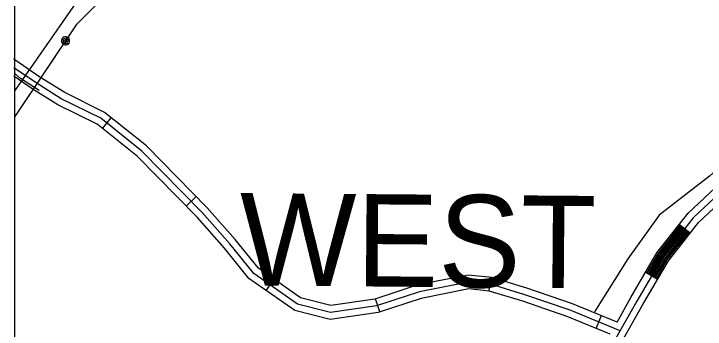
# Model space of a CAD drawing. Extents: x 3271442 to 3309282, y 752266 to 777610.
# Drawn here: x 3275587 to 3277086, y 764466 to 765149 of the extents above; entities that cross this region are included whole.
import ezdxf

# ---------------------------------------------------------------- set-up
doc = ezdxf.new("R2010")
doc.units = 0
for name, color, linetype in [('V-GRID-FRAM', 7, 'Continuous'), ('V-ROAD-CNTR', 7, 'Continuous'), ('V-TOPO-BNDY', 7, 'Continuous'), ('V-TOPO-GNAM-IDEN', 7, 'Continuous'), ('V-TOPO-SHOR', 7, 'Continuous'), ('V-UTIL-LINE', 7, 'Continuous')]:
    doc.layers.add(name, color=color, linetype=linetype)

msp = doc.modelspace()

# ---------------------------------------------------------------- linework, layer by layer
at = {"layer": 'V-GRID-FRAM'}
msp.add_lwpolyline([(3275591.3, 775827.4), (3307043.5, 775836.6), (3307056.7, 757650.8), (3275588.7, 757641.7), (3275591.3, 775827.4)], dxfattribs=at)
at = {"layer": 'V-ROAD-CNTR'}
for p, q in [((3275587.5, 765050.6), (3275588.2, 765051.1)), ((3275779.4, 764900.9), (3275798.2, 764924.3)), ((3275961.3, 764732.5), (3275982.6, 764753.6)), ((3277030.1, 764693.1), (3277053.7, 764674.6)), ((3276617.8, 764548.9), (3276620.8, 764578.7)), ((3276957.1, 764589.5), (3276983, 764574.3)), ((3276134.3, 764550), (3276151.5, 764574.6)), ((3276381, 764503.6), (3276371.7, 764532.1)), ((3276849.5, 764467.8), (3276861, 764495.6))]:
    msp.add_line(p, q, dxfattribs=at)
for points in [[(3276895, 764481.5), (3276925.2, 764534.8), (3276981.6, 764631.3), (3277049.1, 764717.3), (3277119.1, 764783), (3277195.1, 764853.5), (3277285, 764939.2), (3277362.1, 765012.9), (3277417.8, 765068.6), (3277456.7, 765110.3), (3277550.2, 765199), (3277605.2, 765266.1), (3277672, 765323.2), (3277730.7, 765384), (3277774.4, 765438.7), (3277818.8, 765513.5), (3277837.8, 765546.3), (3277891, 765622.5), (3277925.1, 765682.4), (3277973.9, 765760.2), (3278061.4, 765883)], [(3278073.6, 765874.2), (3277986.3, 765751.8), (3277938, 765674.8), (3277903.7, 765614.5), (3277850.5, 765538.2), (3277831.7, 765505.9), (3277786.8, 765430.1), (3277741.9, 765374.1), (3277682.3, 765312.2), (3277616, 765255.6), (3277561.2, 765188.8), (3277467.3, 765099.7), (3277428.6, 765058.2), (3277372.6, 765002.2), (3277295.4, 764928.4), (3277205.3, 764842.6), (3277129.3, 764772.1), (3277060.2, 764707.1), (3276994, 764622.9), (3276938.2, 764527.3), (3276864.3, 764397.1)], [(3276877.8, 764390.5), (3276951.2, 764519.8), (3277006.4, 764614.4), (3277071.3, 764697), (3277139.5, 764761.1), (3277215.6, 764831.6), (3277305.7, 764917.5), (3277383, 764991.4), (3277439.4, 765047.8), (3277478, 765089.1), (3277572.2, 765178.5), (3277626.7, 765245.1), (3277692.6, 765301.3), (3277753.2, 765364.1), (3277799.2, 765421.6), (3277844.7, 765498.3), (3277863.1, 765530.2), (3277916.4, 765606.5), (3277950.9, 765667.1), (3277998.8, 765743.5), (3278085.8, 765865.5)], [(3276895, 764481.5), (3276798.5, 764521.3), (3276699.8, 764555.1), (3276623.9, 764578.4), (3276572.5, 764583.6), (3276463, 764562), (3276370.1, 764531.6), (3276274.9, 764517.7), (3276209, 764534.5), (3276117.8, 764598.1), (3276067, 764660.8), (3276006.7, 764729.2), (3275874.8, 764863), (3275784.1, 764935.6), (3275697.7, 764978.5), (3275644, 765012.1), (3275589.3, 765049.5), (3275587.5, 765052.1)], [(3276901.5, 764462.6), (3276793.3, 764507.3), (3276695.1, 764540.8), (3276620.9, 764563.7), (3276573.3, 764568.4), (3276466.8, 764547.5), (3276373.6, 764516.9), (3276274.1, 764502.4), (3276202.7, 764520.6), (3276107.5, 764587), (3276055.6, 764651.1), (3275995.8, 764718.9), (3275864.7, 764851.8), (3275776, 764922.9), (3275690.4, 764965.4), (3275635.8, 764999.6), (3275587.5, 765032.6)], [(3276880, 764455.2), (3276788, 764493.2), (3276690.5, 764526.6), (3276617.9, 764548.9), (3276574, 764553.3), (3276470.6, 764532.9), (3276377, 764502.3), (3276273.3, 764487.2), (3276196.4, 764506.8), (3276097.2, 764575.9), (3276044.1, 764641.5), (3275984.8, 764708.7), (3275854.6, 764840.7), (3275767.9, 764910.2), (3275683.1, 764952.3), (3275627.5, 764987), (3275587.5, 765014.5)], [(3275642.3, 764982.9), (3275601.6, 765008.8), (3275589.7, 765019.9)], [(3276959.7, 764587.9), (3276984, 764629.7), (3277032.5, 764691.3)], [(3276962.3, 764586.4), (3276986.5, 764628), (3277034.8, 764689.4)], [(3276964.9, 764584.9), (3276989, 764626.3), (3277037.2, 764687.5)], [(3276967.5, 764583.4), (3276991.5, 764624.6), (3277039.5, 764685.7)], [(3276970.1, 764581.9), (3276994, 764622.9), (3277041.9, 764683.8)], [(3276972.6, 764580.4), (3276996.5, 764621.2), (3277044.3, 764682)], [(3276975.2, 764578.9), (3276999, 764619.5), (3277046.6, 764680.1)], [(3276977.8, 764577.4), (3277001.5, 764617.8), (3277049, 764678.3)], [(3276980.4, 764575.8), (3277003.9, 764616.1), (3277051.3, 764676.4)]]:
    msp.add_lwpolyline(points, dxfattribs=at)
at = {"layer": 'V-TOPO-BNDY'}
msp.add_line((3275720.8, 765171), (3275589.7, 764983), dxfattribs=at)
at = {"layer": 'V-TOPO-SHOR'}
msp.add_lwpolyline([(3277431.3, 765143.8), (3277388, 765082), (3277286.6, 764969.3), (3277095.7, 764797.6), (3276986.4, 764713), (3276918.6, 764618.8), (3276846, 764503.9)], dxfattribs=at)
at = {"layer": 'V-UTIL-LINE'}
for points in [[(3275590.5, 770624.9), (3276059.5, 769948.1), (3276674.4, 769066.4), (3277292.2, 768190.2), (3277909.2, 767291.7), (3277189.9, 766591.1), (3276455.4, 765855.4), (3275722.9, 765125.4), (3275589.7, 764926.7)], [(3275745.1, 765147.5), (3275722.9, 765125.4), (3275721.4, 765123.2)], [(3275699.7, 765090.8), (3275702.6, 765090.8), (3275701.2, 765092.7), (3275698.5, 765092.6), (3275697.1, 765090), (3275699.9, 765088), (3275704.5, 765088.8), (3275705.2, 765093), (3275702, 765096.6), (3275697.5, 765096), (3275694.2, 765092.9), (3275694.7, 765088.1), (3275699.1, 765084.8), (3275707.2, 765085.7), (3275708.5, 765089), (3275708.5, 765092.5), (3275707.2, 765095.7), (3275704.7, 765098.2), (3275701.5, 765099.6), (3275698, 765099.6), (3275694.7, 765098.3), (3275692.2, 765095.8), (3275690.9, 765092.5), (3275690.9, 765089), (3275692.2, 765085.8), (3275694.7, 765083.3), (3275697.9, 765081.9), (3275701.5, 765081.9), (3275704.7, 765083.3), (3275707.2, 765085.7)], [(3275678, 765058.4), (3275659.1, 765030.1)], [(3275636.8, 764996.9), (3275617.9, 764968.7)], [(3275595.6, 764935.5), (3275589.7, 764926.7)]]:
    msp.add_lwpolyline(points, dxfattribs=at)

# ---------------------------------------------------------------- texts
at = {"layer": 'V-TOPO-GNAM-IDEN'}
msp.add_text('WEST', height=200, rotation=359.5281, dxfattribs=at).set_placement((3276076.3, 764561.1))

doc.saveas('drawing.dxf')
